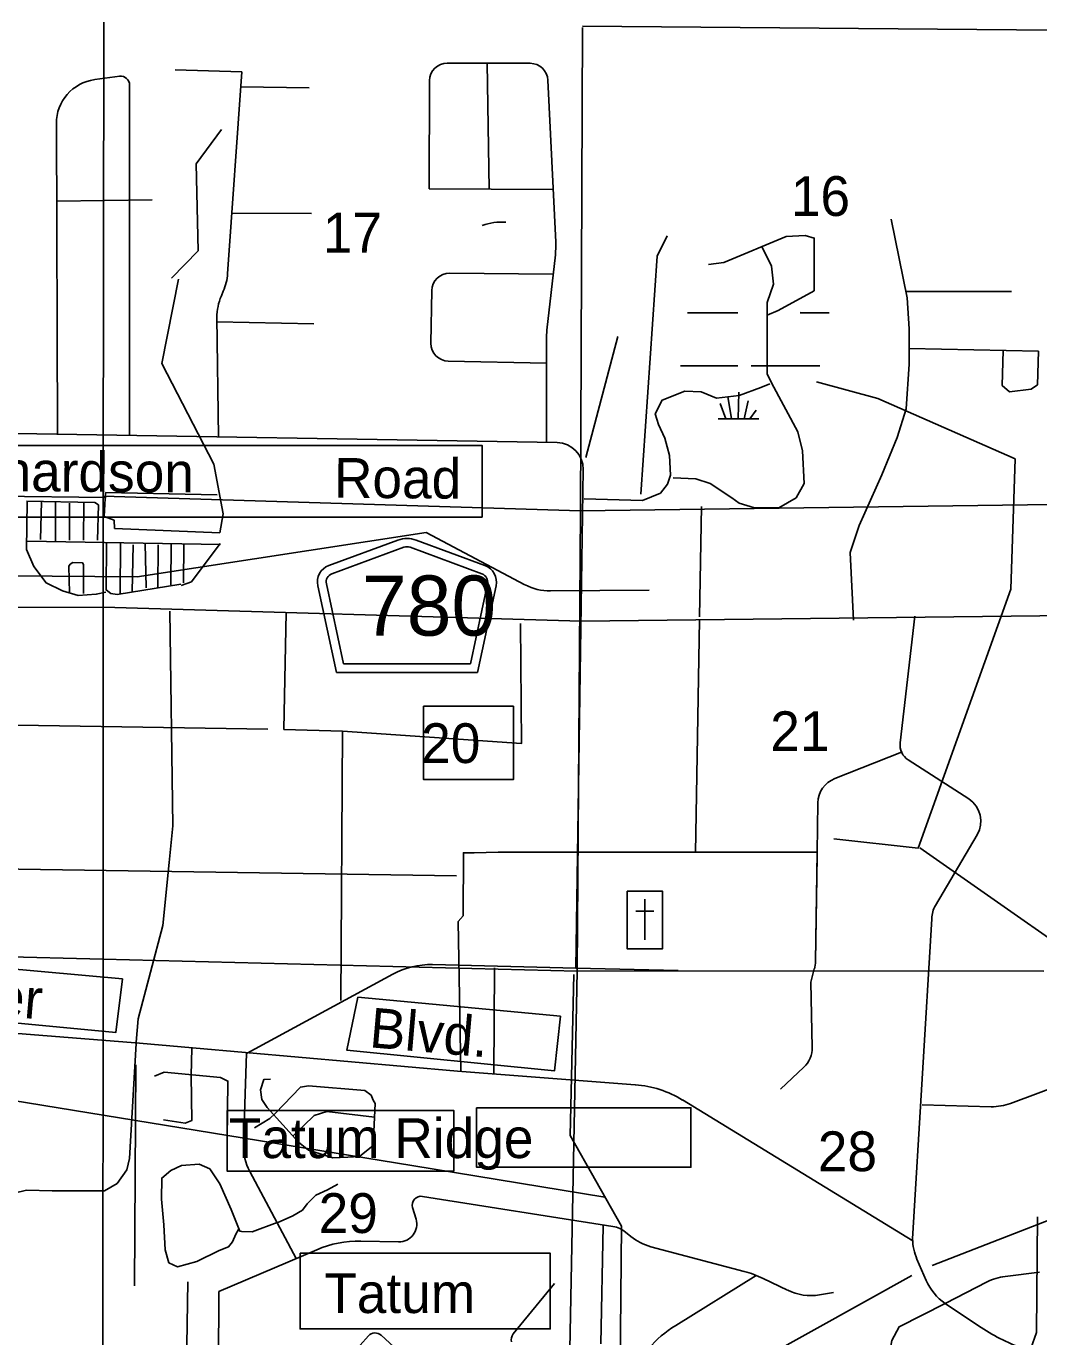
# Model space of a CAD drawing. Extents: x 408847 to 817539, y 923858 to 1151780.
# Drawn here: x 514703 to 526152, y 1084288 to 1099109 of the extents above; entities that cross this region are included whole.
import ezdxf

# ---------------------------------------------------------------- set-up
doc = ezdxf.new("R2010")
doc.units = 0
for name, color, linetype in [('County Roads Related Text', 7, 'Continuous'), ('County Route Divided Highway Outline and Fill', 7, 'Continuous'), ('County Routes Highway Center Lines', 7, 'Continuous'), ('Culture', 7, 'Continuous'), ('Level 12', 7, 'Continuous'), ('Level 39', 7, 'Continuous'), ('Level 4', 7, 'Continuous'), ('Level 43', 7, 'Continuous'), ('Local Roads Paved', 7, 'Continuous'), ('Local Roads Related Text', 7, 'Continuous'), ('Masks for Text', 7, 'Continuous'), ('Narrow River Creek and Branch and Slough', 7, 'Continuous'), ('Roadshields County Roads', 7, 'Continuous'), ('Section Lines', 7, 'Continuous'), ('Swamps', 7, 'Continuous')]:
    doc.layers.add(name, color=color, linetype=linetype)

msp = doc.modelspace()

# ---------------------------------------------------------------- linework, layer by layer
at = {"layer": 'County Roads Related Text'}
msp.add_lwpolyline([(513518, 1094368), (519857, 1094368), (519857, 1093558), (513518, 1093558)], close=True, dxfattribs=at)
at = {"layer": 'County Route Divided Highway Outline and Fill'}
msp.add_line((531764, 1092509), (520979, 1092379), dxfattribs=at)
at = {"layer": 'County Routes Highway Center Lines'}
for p, q in [((514205, 1092535), (515579, 1092539)), ((515579, 1092539), (520979, 1092379)), ((520979, 1092379), (531764, 1092509))]:
    msp.add_line(p, q, dxfattribs=at)
at = {"layer": 'Culture'}
for p, q in [((521498, 1089326), (521498, 1089188)), ((521636, 1089326), (521498, 1089326)), ((521898, 1089326), (521761, 1089326)), ((521898, 1089188), (521898, 1089326)), ((521698, 1089238), (521698, 1088776)), ((521498, 1089063), (521498, 1088938)), ((521598, 1089101), (521798, 1089101)), ((521898, 1088938), (521898, 1089063)), ((521498, 1088813), (521498, 1088676)), ((521898, 1088676), (521898, 1088813)), ((521498, 1088676), (521636, 1088676)), ((521761, 1088676), (521898, 1088676))]:
    msp.add_line(p, q, dxfattribs=at)
msp.add_lwpolyline([(521498, 1089326), (521898, 1089326), (521898, 1088676), (521498, 1088676)], close=True, dxfattribs=at)
at = {"layer": 'Level 12'}
for p, q in [((515959, 1092883), (519224, 1093384)), ((519224, 1093384), (520343, 1092792)), ((514518, 1092892), (515959, 1092883)), ((520630, 1092722), (521748, 1092733)), ((513199, 1089598), (519569, 1089500)), ((515942, 1087365), (515928, 1084866)), ((513158, 1087190), (519064, 1086224)), ((519064, 1086224), (521247, 1085868))]:
    msp.add_line(p, q, dxfattribs=at)
for centre, start, end in [((520075, 1096294), 85.2558, 110.9692), ((520624, 1093322), 242.1415, 270.5684)]:
    msp.add_arc(centre, 600, start, end, dxfattribs=at)
at = {"layer": 'Level 4'}
for points in [[(516975, 1086848), (519538, 1086848), (519538, 1086162), (516975, 1086162)], [(519796, 1086879), (522219, 1086879), (522219, 1086206), (519796, 1086206)]]:
    msp.add_lwpolyline(points, close=True, dxfattribs=at)
at = {"layer": 'Local Roads Paved'}
for p, q in [((520402, 1098689), (519463, 1098691)), ((519915, 1098690), (519938, 1097266)), ((515478, 1098505), (515760, 1098543)), ((517142, 1098593), (516386, 1098617)), ((516980, 1096309), (517142, 1098593)), ((515873, 1098443), (515873, 1094482)), ((517901, 1098412), (517130, 1098425)), ((519263, 1098494), (519260, 1097271)), ((520691, 1096668), (520601, 1098498)), ((515058, 1094495), (515044, 1098007)), ((519260, 1097271), (520662, 1097261)), ((515048, 1097131), (516127, 1097146)), ((517029, 1096996), (517929, 1096992)), ((524482, 1096927), (524665, 1096037)), ((520591, 1095671), (520687, 1096523)), ((520662, 1096306), (519491, 1096316)), ((516910, 1096061), (516932, 1096112)), ((519289, 1096119), (519280, 1095524)), ((524650, 1096108), (525842, 1096108)), ((516877, 1094465), (516860, 1095814)), ((516860, 1095765), (517955, 1095743)), ((520588, 1094402), (520586, 1095569)), ((521030, 1094232), (521394, 1095598)), ((519476, 1095321), (520586, 1095300)), ((520706, 1094400), (512237, 1094543)), ((521001, 1094096), (520917, 1088458)), ((514877, 1093732), (514863, 1093305)), ((515035, 1093727), (515035, 1093291)), ((515193, 1093714), (515193, 1093296)), ((515355, 1093718), (515351, 1093296)), ((522315, 1092431), (522337, 1093679)), ((514713, 1093284), (516899, 1093246)), ((515768, 1093263), (515764, 1092692)), ((515903, 1092711), (515912, 1093245)), ((516047, 1093259), (516060, 1092757)), ((516195, 1093245), (516190, 1092753)), ((516343, 1093254), (516339, 1092790)), ((516487, 1093249), (516483, 1092813)), ((516328, 1092493), (516362, 1090066)), ((517643, 1092478), (517615, 1091154)), ((524752, 1092438), (524585, 1091003)), ((522317, 1092396), (522271, 1089762)), ((517615, 1091154), (518279, 1091138)), ((518279, 1091138), (518261, 1088092)), ((524601, 1090898), (523845, 1090600)), ((524676, 1090812), (525360, 1090370)), ((523655, 1090326), (523647, 1089767)), ((525456, 1089966), (524985, 1089165)), ((520924, 1089768), (520039, 1089770)), ((520924, 1089768), (523647, 1089767)), ((523647, 1089767), (523629, 1088536)), ((523629, 1088536), (523646, 1089722)), ((524943, 1089016), (524726, 1085396)), ((519299, 1088497), (520917, 1088458)), ((520917, 1088458), (522075, 1088430)), ((523575, 1088297), (523614, 1088449)), ((523614, 1088449), (523575, 1088297)), ((517202, 1087497), (518849, 1088388)), ((523591, 1087561), (523575, 1088297)), ((523575, 1088297), (523591, 1087561)), ((511393, 1087969), (515983, 1087610)), ((525832, 1086928), (528227, 1087822)), ((515985, 1087610), (519579, 1087293)), ((517193, 1087496), (517161, 1086457)), ((519579, 1087293), (519579, 1087293)), ((521590, 1087139), (519579, 1087293)), ((523232, 1087089), (523496, 1087336)), ((523496, 1087336), (523232, 1087089)), ((524727, 1085373), (522125, 1086966)), ((524834, 1086911), (525615, 1086890)), ((517232, 1086159), (517756, 1085174)), ((519184, 1085876), (521338, 1085535)), ((519111, 1085617), (519072, 1085749)), ((521227, 1085544), (521201, 1084210)), ((521481, 1085471), (521540, 1085423)), ((518486, 1085370), (518914, 1085361)), ((516880, 1084799), (517989, 1085273)), ((521766, 1085307), (522822, 1085027)), ((524879, 1084926), (524775, 1085166)), ((520676, 1084890), (520210, 1084321)), ((522956, 1084982), (522047, 1084415)), ((523035, 1084948), (523313, 1084814)), ((525095, 1084666), (525568, 1084909)), ((525773, 1084971), (526161, 1085017)), ((516876, 1083976), (516880, 1084799)), ((523672, 1084762), (523831, 1084789)), ((525471, 1084412), (525095, 1084666)), ((518573, 1084299), (518290, 1083984)), ((519113, 1083942), (518715, 1084306))]:
    msp.add_line(p, q, dxfattribs=at)
for points in [[(522417, 1096415), (522590, 1096436), (523296, 1096732), (523511, 1096743), (523613, 1096712), (523613, 1096118), (523204, 1095893), (523081, 1095842)], [(523021, 1096617), (523132, 1096395), (523153, 1096190), (523081, 1095985), (523081, 1095812), (523081, 1095177), (523132, 1095075), (523429, 1094522), (523480, 1094308), (523501, 1093939), (523409, 1093776), (523214, 1093663), (522938, 1093663), (522764, 1093714), (522683, 1093776), (522437, 1093939), (522273, 1093990), (522018, 1094001)], [(524056, 1092393), (524019, 1093159), (524120, 1093462), (524376, 1094037), (524551, 1094458), (524652, 1094782), (524685, 1095288), (524685, 1095685), (524665, 1096037)], [(525751, 1095442), (525740, 1095044), (525822, 1094973), (526067, 1095003), (526139, 1095054), (526149, 1095433), (524685, 1095466)], [(521011, 1093764), (521670, 1093745), (521875, 1093827), (521956, 1093929), (521987, 1094031), (521977, 1094256), (521926, 1094451), (521854, 1094604), (521813, 1094727), (521895, 1094880), (522151, 1094983), (522335, 1094973), (522509, 1094901), (522764, 1094932), (523010, 1095024), (523112, 1095065)], [(514706, 1093737), (515480, 1093723), (515522, 1093695), (515508, 1093296)], [(514713, 1093729), (514706, 1093192), (514790, 1093000), (514928, 1092816), (515112, 1092724), (515289, 1092670), (515496, 1092685), (515603, 1092708)], [(515610, 1093263), (515606, 1092734), (515661, 1092692), (515731, 1092683), (516450, 1092799)], [(516455, 1092785), (516571, 1092827), (516896, 1093259)], [(515193, 1092702), (515184, 1093003), (515202, 1093027), (515230, 1093045), (515341, 1093040), (515351, 1093022), (515351, 1092692)], [(520294, 1092353), (520304, 1090998), (518279, 1091138)], [(516320, 1089652), (516362, 1090066)], [(520039, 1089770), (519767, 1089760), (519647, 1089762), (519645, 1089049), (519589, 1088984), (519616, 1087290)], [(516320, 1089652), (516247, 1088940), (515971, 1087882), (515946, 1087619)], [(519999, 1088462), (519989, 1087262)], [(514287, 1085392), (514307, 1085653), (514430, 1085814), (514568, 1085914), (514706, 1085945), (514997, 1085937), (515588, 1085937), (515733, 1086022), (515841, 1086175), (515871, 1086305), (515946, 1087605)], [(516255, 1086743), (516500, 1086704), (516577, 1086735), (516569, 1087242), (516576, 1087551)], [(516155, 1087234), (516263, 1087280), (516899, 1087219), (516984, 1087180), (516976, 1086513)], [(517467, 1087203), (517390, 1087196), (517352, 1087080), (517367, 1086973), (517428, 1086881), (517781, 1086490), (517896, 1086398), (518172, 1086313), (518341, 1086321), (518471, 1086328), (518625, 1086451), (518648, 1086927), (518625, 1086965), (518602, 1087019), (518533, 1087073), (517896, 1087126), (517804, 1087111), (517520, 1086812), (517459, 1086758), (517283, 1086651)], [(518640, 1086772), (518103, 1086835), (517958, 1086789), (517719, 1086558)], [(517540, 1085580), (517259, 1085476), (517140, 1085477), (517117, 1085483), (517021, 1085726), (516894, 1086017), (516778, 1086187), (516658, 1086242), (516459, 1086226), (516338, 1086170), (516235, 1086082), (516234, 1085845), (516259, 1085553), (516273, 1085271), (516316, 1085125), (516414, 1085079), (516631, 1085139), (516886, 1085262), (516991, 1085305), (517037, 1085361), (517075, 1085448), (517102, 1085502)], [(518225, 1086015), (518109, 1085950), (517978, 1085890), (517879, 1085793), (517826, 1085721), (517719, 1085655), (517542, 1085576)], [(523571, 1081393), (523909, 1081618), (524052, 1081812), (524226, 1082089), (524359, 1082385), (524389, 1082682), (524440, 1083204), (524379, 1083654), (524451, 1084022), (524492, 1084247), (524573, 1084401), (525095, 1084666)]]:
    msp.add_lwpolyline(points, dxfattribs=at)
for centre, radius, start, end in [((519463, 1098491), 200, 89.8676, 179.1341), ((520402, 1098489), 200, 2.8134, 89.8676), ((515773, 1098443), 100, 360, 97.5946), ((515544, 1098009), 500, 97.5945, 180.2279), ((519792, 1096624), 900, 353.5956, 2.8134), ((516382, 1096352), 600, 336.46, 355.9428), ((519489, 1096116), 200, 89.5017, 179.0848), ((517460, 1095821), 600, 156.4601, 180.7217), ((521486, 1095571), 900, 173.5956, 180.1112), ((519480, 1095521), 200, 179.0848, 268.8854), ((520701, 1094100), 300, 359.1392, 89.0361), ((524784, 1090980), 200, 173.3865, 237.1418), ((523955, 1090321), 300, 111.554, 179.1499), ((525198, 1090118), 300, 329.5207, 57.1418), ((525243, 1089013), 300, 149.5207, 179.3138), ((519277, 1087597), 900, 88.6309, 118.4218), ((523329, 1088540), 300, 342.1901, 359.1499), ((523329, 1088540), 300, 342.1901, 359.1499), ((523291, 1087555), 300, 313.1656, 1.1903), ((523291, 1087555), 300, 313.1656, 1.1903), ((523291, 1087555), 300, 313.1656, 1.1903), ((521499, 1085942), 1200, 58.5251, 85.6142), ((525622, 1087490), 600, 269.2688, 290.4734), ((517761, 1086441), 600, 178.4892, 208.0214), ((519168, 1085777), 100, 81.0243, 196.2091), ((518919, 1085561), 200, 268.826, 16.2089), ((521291, 1085239), 300, 50.6482, 81.0244), ((518461, 1084170), 1200, 88.826, 113.1734), ((521920, 1085887), 600, 230.6482, 255.1226), ((525326, 1085404), 600, 180.7603, 203.3555), ((522514, 1083867), 1200, 64.2447, 75.1227), ((525430, 1085164), 600, 203.3556, 236.0515), ((525842, 1084375), 600, 96.6544, 117.1852), ((523574, 1085354), 600, 244.2447, 279.3924), ((518648, 1084232), 100, 47.5917, 138.0665), ((520287, 1084257), 100, 140.686, 195.1409), ((522661, 1083384), 1200, 120.7821, 139.9102), ((526811, 1086403), 2400, 236.0515, 249.5332)]:
    msp.add_arc(centre, radius, start, end, dxfattribs=at)
at = {"layer": 'Masks for Text'}
for points in [[(519197, 1091418), (520212, 1091418), (520212, 1090590), (519197, 1090590)], [(513028, 1088586), (515791, 1088336), (515716, 1087728), (512904, 1087995)], [(518454, 1088128), (520743, 1087912), (520676, 1087295), (518329, 1087528)], [(517799, 1085233), (520629, 1085233), (520629, 1084378), (517799, 1084378)]]:
    msp.add_lwpolyline(points, close=True, dxfattribs=at)
at = {"layer": 'Narrow River Creek and Branch and Slough'}
for p, q in [((516625, 1097552), (516910, 1097942)), ((516647, 1096569), (516625, 1097552)), ((521951, 1096739), (521836, 1096507)), ((516347, 1096261), (516647, 1096569)), ((521836, 1096507), (521654, 1093817)), ((516425, 1096247), (516235, 1095293)), ((516235, 1095293), (516825, 1094157)), ((524333, 1094897), (523639, 1095089)), ((524333, 1094897), (523639, 1095089)), ((525885, 1094217), (524333, 1094897)), ((525885, 1094217), (524333, 1094897)), ((525837, 1092741), (525885, 1094217)), ((525837, 1092741), (525885, 1094217)), ((516825, 1094157), (516932, 1093595)), ((515585, 1093563), (515599, 1093835)), ((515599, 1093835), (516861, 1093811)), ((515697, 1093523), (515585, 1093563)), ((515703, 1093429), (515697, 1093523)), ((516932, 1093595), (516891, 1093379)), ((516891, 1093379), (515703, 1093429)), ((524789, 1089812), (525837, 1092741)), ((524789, 1089812), (525837, 1092741)), ((517436, 1091158), (512230, 1091245)), ((517436, 1091158), (512230, 1091245)), ((524789, 1089812), (523835, 1089920)), ((523835, 1089920), (524789, 1089812)), ((526579, 1088578), (524807, 1089819)), ((520896, 1088384), (520854, 1086564)), ((524947, 1085093), (532929, 1088203)), ((520854, 1086564), (521435, 1085539)), ((521435, 1085539), (521415, 1083465)), ((516529, 1084908), (516515, 1083847)), ((523043, 1084051), (524718, 1084981))]:
    msp.add_line(p, q, dxfattribs=at)
msp.add_lwpolyline([(526136, 1085646), (526126, 1084337), (525808, 1083430), (524835, 1081932), (524798, 1080056)], dxfattribs=at)
at = {"layer": 'Roadshields County Roads'}
for p, q in [((518126, 1093010), (518905, 1093297)), ((518160, 1092917), (518974, 1093216)), ((519043, 1093216), (519856, 1092917)), ((519112, 1093297), (519890, 1093011)), ((518210, 1091799), (517999, 1092781)), ((518291, 1091899), (518097, 1092802)), ((519919, 1092802), (519725, 1091899)), ((520017, 1092781), (519806, 1091799)), ((519725, 1091899), (518291, 1091899)), ((519806, 1091799), (518210, 1091799))]:
    msp.add_line(p, q, dxfattribs=at)
for centre, radius, start, end in [((519009, 1093015), 300, 69.827, 110.173), ((519009, 1093122), 100, 69.827, 110.173), ((518195, 1092823), 200, 110.173, 192.0999), ((518195, 1092823), 100, 110.173, 192.0999), ((519821, 1092823), 100, 347.9001, 69.827), ((519821, 1092823), 200, 347.9001, 69.827)]:
    msp.add_arc(centre, radius, start, end, dxfattribs=at)
at = {"layer": 'Section Lines'}
for p, q in [((515575, 1093793), (515582, 1099153)), ((520992, 1099109), (526345, 1099065)), ((520971, 1093629), (520992, 1099094)), ((515607, 1093780), (511005, 1093838)), ((515573, 1088558), (515575, 1093793)), ((515575, 1093793), (520971, 1093629)), ((520971, 1093629), (520934, 1088425)), ((520971, 1093629), (526305, 1093701)), ((511004, 1088673), (515573, 1088558)), ((515571, 1083285), (515573, 1088558)), ((515573, 1088558), (520934, 1088423)), ((520934, 1088423), (520833, 1083169)), ((520934, 1088425), (526210, 1088421))]:
    msp.add_line(p, q, dxfattribs=at)
at = {"layer": 'Swamps'}
for p, q in [((522449, 1095867), (522749, 1095867)), ((522449, 1095267), (522749, 1095267)), ((522755, 1094667), (522761, 1094971)), ((522615, 1094668), (522549, 1094841)), ((522677, 1094668), (522638, 1094921)), ((522822, 1094667), (522865, 1094873))]:
    msp.add_line(p, q, dxfattribs=at)
for points in [[(522179, 1095867), (522449, 1095867)], [(523453, 1095867), (523782, 1095867)], [(523471, 1095875), (523467, 1095868)], [(522100, 1095267), (522449, 1095267)], [(522899, 1095267), (523676, 1095267)], [(522528, 1094667), (522988, 1094667)], [(522885, 1094667), (522957, 1094766)]]:
    msp.add_lwpolyline(points, dxfattribs=at)

# ---------------------------------------------------------------- texts
at = {"layer": 'Level 39'}
for s, p in [('Tatum Ridge', (516994, 1086309)), ('Tatum', (518074, 1084557))]:
    msp.add_text(s, height=450, rotation=360, dxfattribs=at).set_placement(p)
at = {"layer": 'Level 43'}
for s, p in [('16', (523349, 1096963)), ('17', (518057, 1096549)), ('21', (523116, 1090911)), ('20', (519169, 1090776)), ('28', (523654, 1086161)), ('29', (518010, 1085462))]:
    msp.add_text(s, height=450, rotation=360, dxfattribs=at).set_placement(p)
at = {"layer": 'Local Roads Related Text'}
for s, rotation, p in [('Richardson', 359.5558, (513554, 1093859)), ('Road', 359.5558, (518182, 1093777)), ('Palmer', 355.0729, (512969, 1088040)), ('Blvd.', 355.0729, (518575, 1087563))]:
    msp.add_text(s, height=450, rotation=rotation, dxfattribs=at).set_placement(p)
at = {"layer": 'Roadshields County Roads'}
msp.add_text('780', height=680, dxfattribs=at).set_placement((518500, 1092217))

doc.saveas('drawing.dxf')
